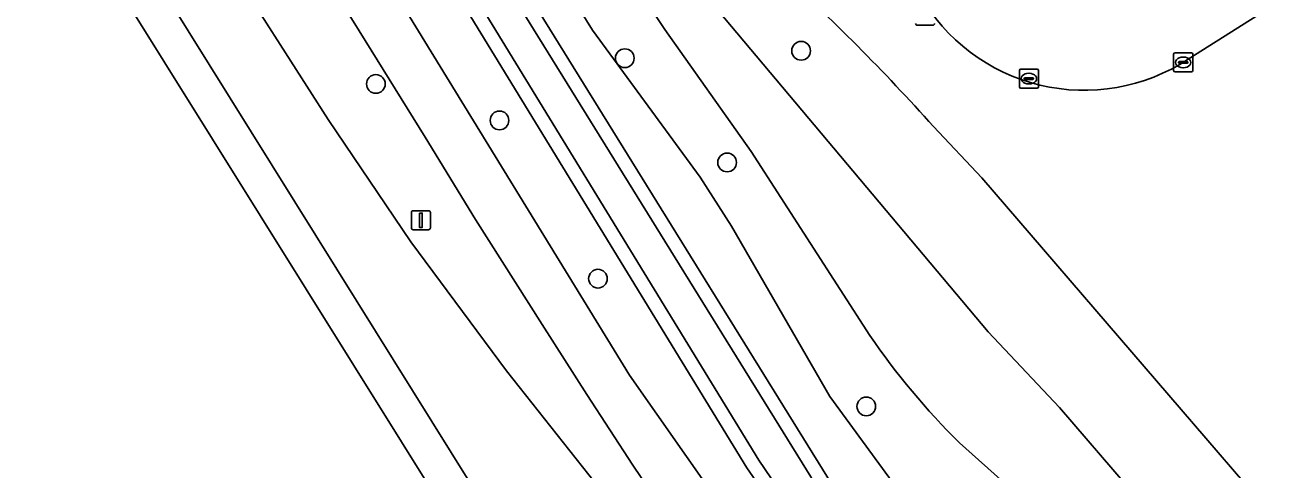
# Model space of a CAD drawing. Extents: x 157767 to 159172, y 387839 to 389425.
# Drawn here: x 158283.4 to 158349.5, y 388070.6 to 388093.9 of the extents above; entities that cross this region are included whole.
import ezdxf

# ---------------------------------------------------------------- set-up
doc = ezdxf.new("R2010")
doc.units = 0
for name, color, linetype in [('IMGEO_Berm_groen', 7, 'Continuous'), ('IMGEO_Boom', 7, 'Continuous'), ('IMGEO_Fietspad_gesloten', 7, 'Continuous'), ('IMGEO_Groenvoorziening', 7, 'Continuous'), ('IMGEO_Kolk', 7, 'Continuous'), ('IMGEO_Lichtmast', 7, 'Continuous'), ('IMGEO_Oever', 7, 'Continuous'), ('IMGEO_Rijbaan_lokaal_open', 7, 'Continuous'), ('IMGEO_Rijbaan_regionaal_gesloten', 7, 'Continuous'), ('IMGEO_Rioolput', 7, 'Continuous'), ('IMGEO_Waterloop', 7, 'Continuous')]:
    doc.layers.add(name, color=color, linetype=linetype)

msp = doc.modelspace()

# ---------------------------------------------------------------- linework, layer by layer
at = {"layer": 'IMGEO_Berm_groen'}
for points in [[(158284.447, 388130.761), (158267.054, 388157.932), (158267.593, 388158.305), (158251.677, 388184.006), (158245.465, 388193.775), (158244.861, 388196.895), (158244.443, 388200.045), (158244.365, 388201.777), (158244.402, 388202.182), (158239.306, 388199.147), (158261.497, 388163.28), (158266.953, 388154.792), (158280.022, 388132.677), (158287.415, 388120.635), (158315.068, 388075.588), (158319.468, 388069.305)], [(158316.944, 388068.352), (158315.23, 388070.891), (158312.824, 388074.573), (158310.488, 388078.245), (158307.003, 388083.733), (158304.36, 388088.027), (158300.915, 388093.584), (158297.975, 388098.319), (158294.986, 388103.064), (158292.155, 388107.639), (158288.75, 388113.166), (158284.988, 388119.096), (158281.416, 388125.134), (158272.988, 388139.495), (158269.468, 388145.672), (158265.229, 388152.516), (158260.52, 388160.022), (158252.244, 388173.337), (158248.297, 388179.716)], [(158246.212, 388178.215), (158252.533, 388168.142), (158261.085, 388154.309), (158266.321, 388146.032), (158275.111, 388130.309), (158282.429, 388117.253), (158285.525, 388111.847), (158285.334, 388111.689), (158289.422, 388105.178), (158293.547, 388097.926), (158299.296, 388088.955), (158303.622, 388082.558), (158308.615, 388075.824), (158314.258, 388068.698)], [(158322.869, 388068.315), (158321.208, 388070.752), (158284.447, 388130.761)]]:
    msp.add_lwpolyline(points, dxfattribs=at)
at = {"layer": 'IMGEO_Boom'}
for centre in [(158324.042, 388092.548), (158314.815, 388092.161), (158301.787, 388090.814), (158308.257, 388088.909), (158320.17, 388086.709), (158313.41, 388080.635), (158327.453, 388073.956)]:
    msp.add_circle(centre, 0.489, dxfattribs=at)
at = {"layer": 'IMGEO_Fietspad_gesloten'}
for points in [[(158315.068, 388075.588), (158287.415, 388120.635), (158284.988, 388119.096), (158288.75, 388113.166), (158292.155, 388107.639), (158294.986, 388103.064), (158297.975, 388098.319), (158300.915, 388093.584), (158304.36, 388088.027), (158307.003, 388083.733), (158310.488, 388078.245), (158312.824, 388074.573), (158315.23, 388070.891), (158316.944, 388068.352)], [(158319.468, 388069.305), (158315.068, 388075.588)]]:
    msp.add_lwpolyline(points, dxfattribs=at)
at = {"layer": 'IMGEO_Groenvoorziening'}
for points in [[(158271.655, 388154.023), (158267.593, 388158.305), (158267.054, 388157.932), (158284.447, 388130.761), (158286.875, 388132.424), (158325.934, 388069.445), (158327.152, 388067.75), (158328.562, 388066.211), (158332.728, 388062.537)], [(158347.234, 388062.271), (158341.104, 388069.79), (158337.556, 388073.906), (158333.827, 388077.859), (158314.319, 388101.053), (158309.818, 388107.137), (158307.927, 388110.098), (158301.736, 388121.069), (158297.213, 388128.322), (158292.458, 388137.046), (158287.016, 388147.712)], [(158287.016, 388147.712), (158292.458, 388137.046), (158297.213, 388128.322), (158301.736, 388121.069), (158307.927, 388110.098), (158309.818, 388107.137), (158314.319, 388101.053), (158333.827, 388077.859), (158337.556, 388073.906), (158341.104, 388069.79), (158347.234, 388062.271)], [(158286.308, 388143.02), (158292.667, 388133.527), (158303.568, 388114.782), (158312.595, 388100.166), (158316.91, 388093.657), (158321.432, 388087.29), (158327.641, 388077.668)], [(158327.641, 388077.668), (158321.432, 388087.29), (158316.91, 388093.657), (158312.595, 388100.166), (158303.568, 388114.782), (158292.667, 388133.527), (158286.308, 388143.02)], [(158286.561, 388136.843), (158289.953, 388131.839), (158293.136, 388126.699), (158301.08, 388113.009), (158313.126, 388093.618), (158318.757, 388085.938), (158320.39, 388083.38), (158325.537, 388074.478), (158328.972, 388069.8), (158330.492, 388068.167), (158335.889, 388063.117), (158338.614, 388060.872), (158346.437, 388051.006)], [(158346.437, 388051.006), (158338.614, 388060.872), (158335.889, 388063.117), (158330.492, 388068.167), (158328.972, 388069.8), (158325.537, 388074.478), (158320.39, 388083.38), (158318.757, 388085.938), (158313.126, 388093.618), (158301.08, 388113.009), (158293.136, 388126.699)], [(158330.962, 388088.59), (158333.507, 388085.911), (158350.496, 388066.183), (158365.326, 388075.614), (158377.164, 388083.143), (158379.01, 388084.302), (158383.223, 388086.996), (158372.225, 388104.53), (158369.982, 388103.101), (158358.524, 388095.802), (158356.827, 388098.636), (158356.136, 388099.156), (158355.666, 388099.182), (158355.224, 388099.018), (158344.299, 388092.11)], [(158353.723, 388061.057), (158368.386, 388071.226), (158365.326, 388075.614), (158350.496, 388066.183), (158333.507, 388085.911), (158330.962, 388088.59)], [(158332.324, 388072.053), (158334.801, 388069.831), (158337.143, 388067.466)], [(158337.143, 388067.466), (158334.801, 388069.831), (158332.324, 388072.053)]]:
    msp.add_lwpolyline(points, dxfattribs=at)
for centre, radius, start, end in [((158251.595, 388017.688), 106.425, 41.77571, 48.01442), ((158251.595, 388017.688), 106.425, 41.77571, 48.01442), ((158338.857, 388100.394), 9.912, 209.61617, 303.30113), ((158359.419, 388099.411), 38.505, 214.3806, 225.2767), ((158359.419, 388099.411), 38.505, 214.3806, 225.2767)]:
    msp.add_arc(centre, radius, start, end, dxfattribs=at)
at = {"layer": 'IMGEO_Kolk'}
for p, q in [((158343.537, 388091.516), (158343.537, 388092.368)), ((158343.612, 388092.442), (158344.464, 388092.442)), ((158344.025, 388092.222), (158344.05, 388092.222)), ((158344.538, 388092.368), (158344.538, 388091.516)), ((158344.464, 388091.442), (158343.612, 388091.442)), ((158343.796, 388091.936), (158343.796, 388091.948)), ((158344.234, 388091.899), (158343.836, 388091.899)), ((158343.839, 388091.985), (158344.237, 388091.985)), ((158344.048, 388091.662), (158344.023, 388091.662)), ((158344.28, 388091.948), (158344.28, 388091.936))]:
    msp.add_line(p, q, dxfattribs=at)
for points in [[(158343.537, 388091.516), (158343.537, 388092.368)], [(158343.612, 388092.442), (158344.464, 388092.442)], [(158344.538, 388092.368), (158344.538, 388091.516)], [(158344.464, 388091.442), (158343.612, 388091.442)]]:
    msp.add_lwpolyline(points, dxfattribs=at)
for centre, radius, start, end in [((158343.614, 388092.366), 0.0765, 91.55205, 178.44795), ((158343.614, 388092.366), 0.0765, 91.55205, 178.44795), ((158344.462, 388092.366), 0.0765, 1.55205, 88.44795), ((158344.462, 388092.366), 0.0765, 1.55205, 88.44795), ((158343.614, 388091.518), 0.0765, 181.55205, 268.44795), ((158343.614, 388091.518), 0.0765, 181.55205, 268.44795), ((158343.836, 388091.945), 0.0403, 85.87752, 175.75265), ((158343.833, 388091.935), 0.0366, 178.93798, 274.71019), ((158344.237, 388091.942), 0.043, 264.86636, 352.45326), ((158344.241, 388091.947), 0.0386, 1.73085, 96.63898), ((158344.462, 388091.518), 0.0765, 271.55205, 358.44795), ((158344.462, 388091.518), 0.0765, 271.55205, 358.44795)]:
    msp.add_arc(centre, radius, start, end, dxfattribs=at)
for centre, major_axis, ratio, start_param, end_param in [((158344.024, 388091.942), (-0.387, 0.002), 0.722429, 4.712389, 7.853982), ((158344.049, 388091.942), (-0.39, 0.002), 0.717154, 1.570796, 4.712389)]:
    msp.add_ellipse(centre, major_axis=major_axis, ratio=ratio, start_param=start_param, end_param=end_param, dxfattribs=at)
at = {"layer": 'IMGEO_Lichtmast'}
for p, q in [((158330.925, 388093.881), (158330.135, 388093.881)), ((158330.135, 388093.881), (158330.925, 388093.881)), ((158303.647, 388083.289), (158303.647, 388084.089)), ((158303.647, 388084.089), (158303.647, 388083.289)), ((158303.747, 388084.189), (158304.537, 388084.189)), ((158304.537, 388084.189), (158303.747, 388084.189)), ((158304.637, 388084.089), (158304.637, 388083.289)), ((158304.637, 388083.289), (158304.637, 388084.089)), ((158304.537, 388083.189), (158303.747, 388083.189)), ((158303.747, 388083.189), (158304.537, 388083.189))]:
    msp.add_line(p, q, dxfattribs=at)
msp.add_lwpolyline([(158304.067, 388084.064), (158304.217, 388084.064), (158304.217, 388083.314), (158304.067, 388083.314), (158304.067, 388084.064)], dxfattribs=at)
for centre, start, end in [((158330.135, 388093.981), 180, 270), ((158330.135, 388093.981), 180, 270), ((158330.925, 388093.981), 270, 0), ((158330.925, 388093.981), 270, 0), ((158303.747, 388084.089), 90, 180), ((158303.747, 388084.089), 90, 180), ((158304.537, 388084.089), 0, 90), ((158304.537, 388084.089), 360, 90), ((158303.747, 388083.289), 180, 270), ((158303.747, 388083.289), 180, 270), ((158304.537, 388083.289), 270, 0), ((158304.537, 388083.289), 270, 0)]:
    msp.add_arc(centre, 0.1, start, end, dxfattribs=at)
at = {"layer": 'IMGEO_Oever'}
for points in [[(158286.875, 388132.424), (158284.447, 388130.761), (158321.208, 388070.752), (158322.869, 388068.315)], [(158332.728, 388062.537), (158328.562, 388066.211), (158327.152, 388067.75), (158325.934, 388069.445), (158286.875, 388132.424)], [(158323.456, 388068.755), (158321.823, 388071.15), (158285.435, 388130.55), (158286.656, 388131.386), (158325.325, 388069.038), (158326.582, 388067.287), (158328.048, 388065.687), (158332.242, 388061.989)]]:
    msp.add_lwpolyline(points, dxfattribs=at)
at = {"layer": 'IMGEO_Rijbaan_lokaal_open'}
msp.add_lwpolyline([(158344.299, 388092.11), (158355.224, 388099.018), (158355.666, 388099.182), (158356.136, 388099.156), (158367.903, 388106.515)], dxfattribs=at)
msp.add_arc((158338.857, 388100.394), 9.912, 209.61617, 303.30113, dxfattribs=at)
at = {"layer": 'IMGEO_Rijbaan_regionaal_gesloten'}
msp.add_lwpolyline([(158451.495, 387844.239), (158452.803, 387845.02), (158451.525, 387846.948), (158442.147, 387860.938), (158426.868, 387883.332), (158408.412, 387910.456), (158399.457, 387923.695), (158386.757, 387942.891), (158379.772, 387953.65), (158360.952, 387983.276), (158344.038, 388010.284), (158333.452, 388027.227), (158314.654, 388057.246), (158299.748, 388081.131), (158276.299, 388118.666), (158263.511, 388139.131), (158246.505, 388166.455), (158235.872, 388183.535), (158227.894, 388196.396), (158226.486, 388195.55), (158248.484, 388159.503), (158365.233, 387972.762)], close=True, dxfattribs=at)
for points in [[(158344.205, 388022.734), (158338.107, 388032.717), (158337.771, 388033.267), (158332.851, 388041.162), (158328.755, 388047.903), (158325.725, 388052.558), (158321.212, 388059.594), (158320.866, 388060.134), (158319.396, 388062.058), (158314.258, 388068.698), (158308.615, 388075.824), (158303.622, 388082.558), (158299.296, 388088.955), (158293.547, 388097.926), (158289.422, 388105.178), (158287.382, 388107.215), (158278.58, 388121.287), (158245.322, 388174.532)], [(158246.505, 388166.455), (158263.511, 388139.131), (158276.299, 388118.666), (158299.748, 388081.131), (158314.654, 388057.246), (158333.452, 388027.227), (158344.038, 388010.284), (158360.952, 387983.276), (158379.772, 387953.65), (158386.757, 387942.891), (158399.457, 387923.695), (158408.412, 387910.456), (158426.868, 387883.332), (158442.147, 387860.938), (158451.525, 387846.948), (158452.803, 387845.02), (158456.206, 387847.053), (158455.2, 387848.498), (158450.464, 387855.42)]]:
    msp.add_lwpolyline(points, dxfattribs=at)
at = {"layer": 'IMGEO_Rioolput'}
for p, q in [((158335.464, 388090.666), (158335.464, 388091.518)), ((158335.539, 388091.592), (158336.391, 388091.592)), ((158335.952, 388091.372), (158335.977, 388091.372)), ((158336.465, 388091.518), (158336.465, 388090.666)), ((158335.723, 388091.086), (158335.723, 388091.098)), ((158336.161, 388091.049), (158335.763, 388091.049)), ((158335.766, 388091.135), (158336.164, 388091.135)), ((158335.975, 388090.812), (158335.95, 388090.812)), ((158336.207, 388091.098), (158336.207, 388091.086)), ((158336.391, 388090.592), (158335.539, 388090.592))]:
    msp.add_line(p, q, dxfattribs=at)
for points in [[(158335.464, 388090.666), (158335.464, 388091.518)], [(158335.539, 388091.592), (158336.391, 388091.592)], [(158336.465, 388091.518), (158336.465, 388090.666)], [(158336.391, 388090.592), (158335.539, 388090.592)]]:
    msp.add_lwpolyline(points, dxfattribs=at)
for centre, radius, start, end in [((158335.541, 388091.516), 0.0765, 91.55205, 178.44795), ((158335.541, 388091.516), 0.0765, 91.55205, 178.44795), ((158336.389, 388091.516), 0.0765, 1.55205, 88.44795), ((158336.389, 388091.516), 0.0765, 1.55205, 88.44795), ((158335.763, 388091.095), 0.0403, 85.87752, 175.75265), ((158335.76, 388091.085), 0.0366, 178.93798, 274.71019), ((158336.164, 388091.092), 0.043, 264.86636, 352.45326), ((158336.168, 388091.097), 0.0386, 1.73085, 96.63898), ((158335.541, 388090.668), 0.0765, 181.55205, 268.44795), ((158335.541, 388090.668), 0.0765, 181.55205, 268.44795), ((158336.389, 388090.668), 0.0765, 271.55205, 358.44795), ((158336.389, 388090.668), 0.0765, 271.55205, 358.44795)]:
    msp.add_arc(centre, radius, start, end, dxfattribs=at)
for centre, major_axis, ratio, start_param, end_param in [((158335.951, 388091.092), (-0.387, 0.002), 0.722429, 4.712389, 7.853982), ((158335.976, 388091.092), (-0.39, 0.002), 0.717154, 1.570796, 4.712389)]:
    msp.add_ellipse(centre, major_axis=major_axis, ratio=ratio, start_param=start_param, end_param=end_param, dxfattribs=at)
at = {"layer": 'IMGEO_Waterloop'}
msp.add_lwpolyline([(158332.242, 388061.989), (158328.048, 388065.687), (158326.582, 388067.287), (158325.325, 388069.038), (158286.656, 388131.386), (158285.435, 388130.55), (158321.823, 388071.15), (158323.456, 388068.755)], dxfattribs=at)

doc.saveas('drawing.dxf')
